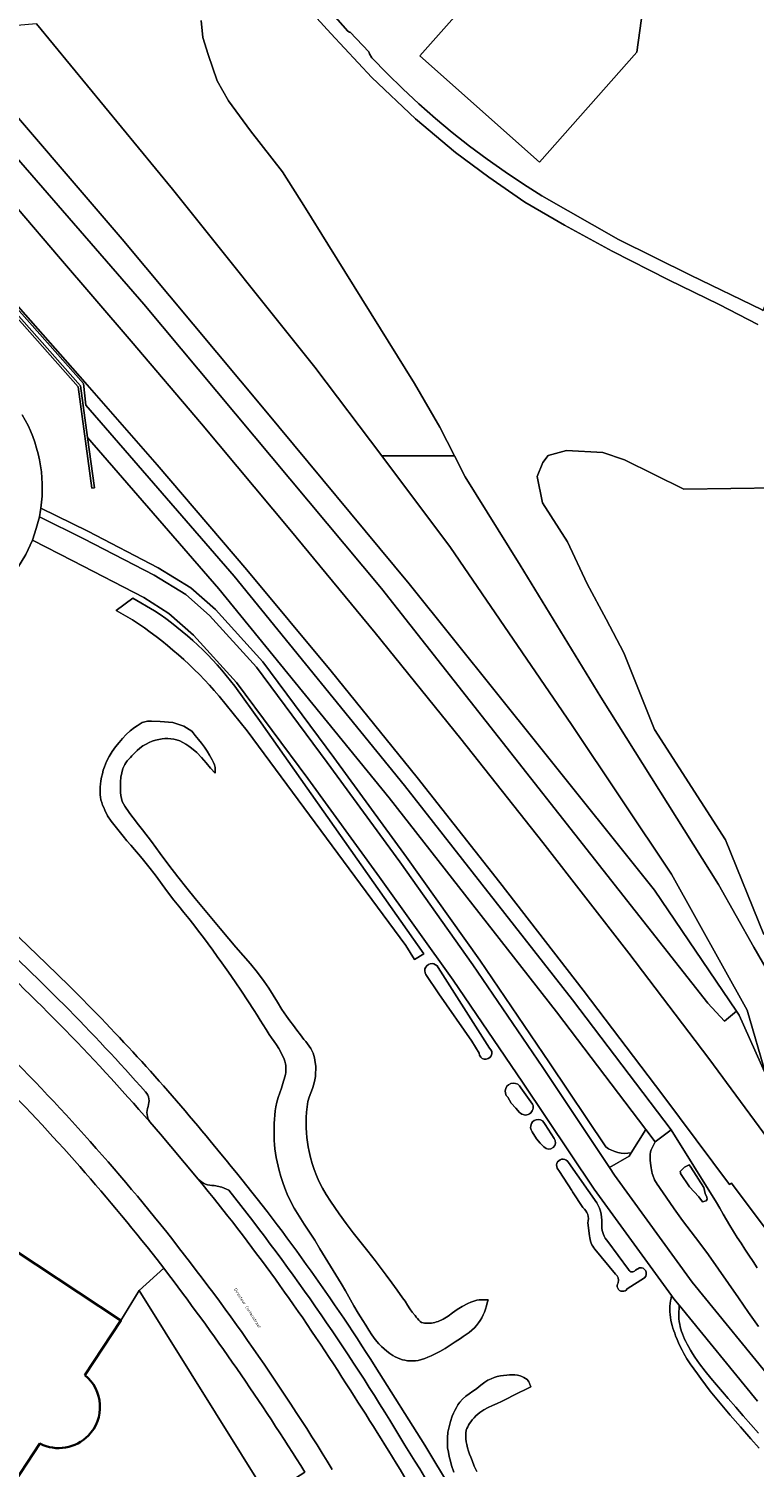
# Model space of a CAD drawing. Header units: metres. Extents: x 197700 to 204338, y 317132 to 325229.
# Tile 897 of 1056: x 203203 to 203291, y 320611 to 320785. Entities that reach past the tile are written whole.
import ezdxf
from ezdxf.enums import TextEntityAlignment as Align

# ---------------------------------------------------------------- set-up
doc = ezdxf.new("R2010")
doc.units = ezdxf.units.M
for name, color, linetype, lineweight in [('B-WE-GR-BEPLANTING_CULTUUR_BODEMBEDEKKER-GV', 90, 'Continuous', 18), ('B-WE-GR-BEPLANTING_CULTUUR_HEESTERS-GV', 90, 'Continuous', 18), ('B-WE-GR-BOS_LOOF-GV', 40, 'Continuous', 13), ('B-WE-IE-TERREINAFSCHEIDING_KUNSTMATIG_MUUR-G', 90, 'IE-TERREINAFSCHEIDING-KUNSTMATIG-DICHT', 18), ('B-WE-IE-TERREINAFSCHEIDING_KUNSTMATIG_MUUR-GV', 90, 'Continuous', 18), ('B-WE-OG-BEBOUWING-GV', 7, 'Continuous', 35), ('B-WE-OG-TERREIN_CULTUURSCHEIDING-GV', 7, 'Continuous', 18), ('B-WE-OG-TOPOGRAFIE-T18', 10, 'Continuous', 18), ('B-WE-OG-WATER-GV', 130, 'Continuous', 18), ('B-WE-OG-WATER_GREPPEL-GV', 160, 'Continuous', 18), ('B-WE-VH-ONVERHARD-GV', 252, 'Continuous', 18), ('B-WE-VH-VERHARDING_ASFALT-GV', 252, 'Continuous', 18), ('B-WE-VH-VERHARDING_BETONSTRAATSTEEN-GV', 252, 'Continuous', 18), ('B-WE-VH-VERHARDING_HALFVERHARDING-GV', 252, 'Continuous', 18), ('B-WE-VH-VERHARDING_TEGEL-GV', 252, 'Continuous', 18)]:
    doc.layers.add(name, color=color, linetype=linetype, lineweight=lineweight)
doc.styles.add('NLCS-ISO-M200-T18', font='NLCS-ISO.ttf', dxfattribs={"height": 0.36})
doc.linetypes.add('IE-TERREINAFSCHEIDING-KUNSTMATIG-DICHT', pattern='A,8,-1,[82,NLCS.SHX,S=0.75,R=90,X=0,Y=0],-1', length=10)

msp = doc.modelspace()

# ---------------------------------------------------------------- linework, layer by layer
at = {"layer": 'B-WE-GR-BEPLANTING_CULTUUR_BODEMBEDEKKER-GV'}
for points in [[(203276.134, 320649.138), (203277.881, 320651.946), (203267.124, 320666.13), (203246.925, 320691.953), (203226.403, 320717.133), (203210.568, 320735.41), (203211.397, 320729.319), (203211.08, 320729.276), (203209.416, 320741.499), (203197.426, 320755.034), (203192.947, 320751.771)], [(203204.93, 320726.873), (203210.58, 320724.082), (203219.095, 320719.675), (203223.018, 320717.27), (203225.978, 320714.663), (203231.709, 320708.33), (203240.247, 320696.809), (203249.043, 320684.808), (203257.859, 320672.374), (203266.278, 320659.977), (203273.05, 320649.861)]]:
    msp.add_lwpolyline(points, dxfattribs=at)
for points in [[(203202.687, 320738.141, -0.1708516), (203204.93, 320726.873)], [(203273.05, 320649.861, 0.2053684), (203276.134, 320649.138)]]:
    msp.add_lwpolyline(points, format="xyb", dxfattribs=at)
at = {"layer": 'B-WE-GR-BEPLANTING_CULTUUR_HEESTERS-GV'}
for points in [[(203219.755, 320635.222), (203216.776, 320632.541), (203216.783, 320632.529)], [(203216.783, 320632.529), (203232.281, 320607.736), (203236.761, 320610.654)]]:
    msp.add_lwpolyline(points, dxfattribs=at)
msp.add_lwpolyline([(203236.761, 320610.654, 0.0234697), (203219.755, 320635.222)], format="xyb", dxfattribs=at)
at = {"layer": 'B-WE-GR-BOS_LOOF-GV'}
for points in [[(203175.145, 320793.706), (203185.135, 320782.92), (203192.118, 320783.53), (203192.323, 320783.717), (203197.369, 320779.534), (203214.753, 320759.302), (203231.857, 320738.799), (203249.35, 320717.733), (203265.072, 320698.15), (203278.934, 320680.83), (203288.805, 320666.219), (203289.124, 320665.746), (203292.404, 320658.485), (203290.102, 320666.352), (203280.982, 320682.745), (203268.916, 320700.796), (203254.345, 320722.141), (203246.031, 320733.185), (203237.972, 320743.89), (203220.825, 320765.315), (203204.404, 320785.262), (203185.439, 320783.654), (203173.651, 320796.207)], [(203291.397, 320749.021), (203286.722, 320751.446), (203280.636, 320754.422), (203273.832, 320757.855), (203268.079, 320760.995), (203263.313, 320763.774), (203258.966, 320766.79), (203254.948, 320769.759), (203250.097, 320773.815), (203244.85, 320778.78), (203239.888, 320784.086), (203233.958, 320790.635)], [(203224.251, 320785.687), (203224.446, 320783.606), (203225.096, 320781.59), (203226.201, 320778.404), (203227.566, 320775.998), (203230.231, 320772.356), (203234.066, 320767.414), (203236.862, 320763.057), (203239.527, 320758.701), (203249.983, 320741.894), (203253.038, 320736.627), (203254.796, 320733.185), (203256.093, 320730.645), (203262.721, 320720.005), (203272.465, 320704.089), (203286.628, 320681.479), (203290.918, 320673.936), (203293.437, 320669.547)], [(203293.437, 320669.547), (203290.918, 320673.936), (203286.628, 320681.479), (203272.465, 320704.089), (203262.721, 320720.005), (203256.093, 320730.645), (203254.796, 320733.185), (203246.031, 320733.185), (203254.345, 320722.141), (203268.916, 320700.796), (203280.982, 320682.745), (203290.102, 320666.352), (203292.404, 320658.485)], [(203299.458, 320729.402), (203282.467, 320729.149), (203275.303, 320732.7), (203272.704, 320733.588), (203268.33, 320733.842), (203266.111, 320733.208), (203265.477, 320732.383), (203264.779, 320730.671), (203265.413, 320727.5), (203268.456, 320722.807), (203270.802, 320717.733), (203273.084, 320713.484), (203275.24, 320709.425), (203278.917, 320700.166), (203287.473, 320686.886), (203292.101, 320675.471)], [(203292.101, 320675.471), (203287.473, 320686.886), (203278.917, 320700.166), (203275.24, 320709.425), (203273.084, 320713.484), (203270.802, 320717.733), (203268.456, 320722.807), (203265.413, 320727.5), (203264.779, 320730.671), (203265.477, 320732.383), (203266.111, 320733.208), (203268.33, 320733.842), (203272.704, 320733.588), (203275.303, 320732.7), (203282.467, 320729.149), (203299.458, 320729.402)]]:
    msp.add_lwpolyline(points, dxfattribs=at)
msp.add_lwpolyline([(203276.802, 320781.849), (203277.7, 320788.299), (203261.512, 320793.699), (203250.625, 320781.399), (203265.079, 320768.605)], close=True, dxfattribs=at)
at = {"layer": 'B-WE-IE-TERREINAFSCHEIDING_KUNSTMATIG_MUUR-G'}
for points in [[(203277.881, 320651.946), (203267.124, 320666.13), (203246.925, 320691.953), (203226.403, 320717.133), (203210.568, 320735.41)], [(203279.009, 320650.459), (203277.881, 320651.946)], [(203279.009, 320650.459), (203280.921, 320651.909)]]:
    msp.add_lwpolyline(points, dxfattribs=at)
at = {"layer": 'B-WE-IE-TERREINAFSCHEIDING_KUNSTMATIG_MUUR-GV'}
msp.add_lwpolyline([(203168.03, 320788.217), (203197.426, 320755.034), (203209.416, 320741.499), (203211.08, 320729.276), (203211.397, 320729.319), (203210.568, 320735.41), (203209.72, 320741.638), (203168.272, 320788.427), (203167.964, 320788.789), (203166.907, 320789.949), (203166.672, 320789.731), (203167.724, 320788.578)], close=True, dxfattribs=at)
at = {"layer": 'B-WE-OG-BEBOUWING-GV'}
for points in [[(203186.353, 320647.581), (203177.19, 320633.68), (203170.575, 320623.645), (203165.859, 320626.758), (203163.635, 320623.413), (203171.864, 320617.976), (203185.44, 320609.006), (203178.966, 320599.189), (203182.563, 320596.813), (203180.411, 320593.365), (203184.328, 320590.781), (203186.5, 320589.363), (203188.723, 320592.744), (203189.5, 320593.926), (203190.578, 320593.218), (203195.569, 320600.817), (203194.499, 320601.519), (203195.19, 320602.564), (203199.158, 320608.569), (203200.577, 320607.633), (203200.907, 320608.134), (203204.828, 320614.082)], [(203210.233, 320622.334), (203214.589, 320628.923), (203189.028, 320645.813), (203187.249, 320646.989), (203186.353, 320647.581)]]:
    msp.add_lwpolyline(points, dxfattribs=at)
for points in [[(203210.665, 320615.055, 0.4418038), (203210.233, 320622.334)], [(203204.828, 320614.082, 0.3287401), (203210.665, 320615.055)]]:
    msp.add_lwpolyline(points, format="xyb", dxfattribs=at)
at = {"layer": 'B-WE-OG-TERREIN_CULTUURSCHEIDING-GV'}
for points in [[(203230.572, 320801.447), (203230.482, 320801.322), (203230.344, 320801.048), (203230.249, 320800.755), (203230.201, 320800.451), (203230.2, 320800.144), (203230.246, 320799.84), (203231.701, 320796.911), (203232.952, 320794.77), (203234.208, 320793.234), (203241.945, 320784.375), (203242.135, 320784.276), (203242.238, 320784.247)], [(203242.238, 320784.247), (203244.49, 320781.891), (203244.582, 320781.655), (203244.853, 320781.185), (203246.693, 320779.28), (203248.583, 320777.425), (203250.523, 320775.621), (203252.51, 320773.871), (203254.544, 320772.174), (203256.623, 320770.533), (203258.745, 320768.948), (203260.909, 320767.421), (203263.114, 320765.952), (203265.357, 320764.543), (203274.6, 320759.264), (203283.276, 320754.963), (203291.91, 320750.768), (203292.029, 320750.704), (203298.129, 320766.958), (203320.648, 320764.062), (203322.538, 320778.754), (203338.124, 320794.612)], [(203167.194, 320790.215), (203174.763, 320781.822), (203180.839, 320774.983), (203191.333, 320763.092), (203201.403, 320751.694), (203210.063, 320741.916), (203210.374, 320739.3), (203228.241, 320718.677), (203248.801, 320693.451), (203269.025, 320667.595), (203280.921, 320651.909), (203286.414, 320643.164), (203286.813, 320642.458), (203287.211, 320641.757), (203287.611, 320641.063), (203288.017, 320640.38), (203288.459, 320639.664), (203288.911, 320638.952), (203289.372, 320638.239), (203289.838, 320637.526), (203290.307, 320636.814), (203290.814, 320636.048), (203291.328, 320635.285)], [(203355.338, 320547.19), (203348.709, 320557.682), (203340.491, 320570.522), (203332.573, 320582.627), (203323.528, 320595.986), (203314.532, 320608.978), (203305.253, 320622.194), (203296.253, 320634.742), (203288.228, 320645.483), (203287.957, 320645.31), (203279.953, 320656.104), (203270.342, 320668.772), (203260.261, 320681.752), (203250.314, 320694.387), (203239.927, 320707.225), (203229.754, 320719.455), (203218.97, 320732.079), (203210.235, 320742.078), (203201.604, 320751.877), (203191.525, 320763.183), (203180.938, 320775.076), (203174.832, 320781.89), (203167.276, 320790.292)], [(203204.404, 320785.262), (203220.825, 320765.315), (203237.972, 320743.89), (203246.031, 320733.185), (203254.796, 320733.185), (203253.038, 320736.627), (203249.983, 320741.894), (203239.527, 320758.701), (203236.862, 320763.057), (203234.066, 320767.414), (203230.231, 320772.356), (203227.566, 320775.998), (203226.201, 320778.404), (203225.096, 320781.59), (203224.446, 320783.606), (203224.251, 320785.687)], [(203292.404, 320658.485), (203289.124, 320665.746), (203288.805, 320666.219), (203287.364, 320665.012), (203285.357, 320667.169), (203246.011, 320717.194), (203217.369, 320751.47), (203195.332, 320776.8)], [(203197.273, 320768.614), (203207.053, 320757.235), (203215.818, 320747.014), (203224.289, 320737.038), (203234.966, 320724.29), (203245.251, 320711.823), (203255.591, 320699.055), (203265.451, 320686.555), (203275.848, 320673.219), (203285.489, 320660.517), (203293.69, 320649.369)], [(203273.05, 320649.861), (203266.278, 320659.977), (203257.859, 320672.374), (203249.043, 320684.808), (203240.247, 320696.809), (203231.709, 320708.33), (203225.978, 320714.663), (203223.018, 320717.27), (203219.095, 320719.675), (203210.58, 320724.082), (203204.93, 320726.873)], [(203204.751, 320725.846), (203210.129, 320723.19), (203218.603, 320718.804), (203222.422, 320716.463), (203225.275, 320713.95), (203230.935, 320707.695), (203239.442, 320696.216), (203248.232, 320684.223), (203257.037, 320671.804), (203265.449, 320659.418), (203273.502, 320647.387), (203275.879, 320648.729), (203276.134, 320649.138)], [(203203.918, 320722.998), (203203.103, 320721.268), (203202.101, 320719.642), (203201.878, 320719.81), (203188.833, 320700.356), (203183.966, 320693.094), (203184.271, 320691.08), (203184.961, 320690.524), (203194.165, 320682.52), (203201.223, 320676.166), (203205.623, 320671.947), (203208.343, 320669.259)], [(203291.534, 320613.516), (203290.527, 320614.668), (203289.296, 320616.092), (203288.061, 320617.515), (203286.844, 320618.951), (203285.661, 320620.414), (203284.532, 320621.917), (203284.102, 320622.51), (203283.67, 320623.103), (203283.249, 320623.704), (203282.849, 320624.316), (203282.48, 320624.946), (203282.258, 320625.365), (203282.045, 320625.79), (203281.842, 320626.22), (203281.653, 320626.656), (203281.477, 320627.097), (203281.365, 320627.396), (203281.256, 320627.698), (203281.155, 320628.002), (203281.063, 320628.309), (203280.985, 320628.618), (203280.913, 320628.956), (203280.851, 320629.298), (203280.803, 320629.643), (203280.773, 320629.988), (203280.763, 320630.332), (203280.779, 320630.653), (203280.817, 320630.973), (203280.867, 320631.294), (203280.921, 320631.614), (203280.969, 320631.935), (203271.673, 320644.757), (203262.993, 320657.653), (203254.662, 320669.958), (203245.786, 320682.393), (203237.124, 320694.264), (203228.538, 320705.85), (203223.344, 320711.559), (203220.378, 320714.175), (203217.337, 320716.102), (203208.803, 320720.524), (203203.918, 320722.998)], [(203215.967, 320713.426), (203214.01, 320714.529), (203216.031, 320716.001), (203218.647, 320714.505)], [(203228.321, 320705.406), (203231.484, 320700.985), (203251.13, 320673.121), (203249.979, 320672.448), (203248.945, 320674.141), (203229.829, 320700.02), (203226.416, 320704.224)], [(203208.343, 320669.259), (203205.623, 320671.947), (203201.223, 320676.166), (203194.165, 320682.52), (203184.961, 320690.524), (203184.271, 320691.08)], [(203257.783, 320661.146), (203256.91, 320662.592), (203252.926, 320668.304), (203251.357, 320670.652)], [(203252.836, 320671.482), (203259.051, 320661.769)], [(203198.343, 320659.518), (203189.028, 320645.813), (203214.589, 320628.923), (203216.783, 320632.529)], [(203262.815, 320656.982), (203264.231, 320655)], [(203262.665, 320654.026), (203262.213, 320654.538), (203261.633, 320655.148), (203261.242, 320655.845)], [(203218.074, 320652.866), (203219.344, 320651.391), (203220.605, 320649.908), (203222.265, 320647.951), (203223.905, 320645.977)], [(203265.597, 320649.847), (203265.155, 320650.295), (203264.702, 320650.83), (203264.181, 320651.685)], [(203265.732, 320652.577), (203266.832, 320650.889)], [(203291.478, 320628.189), (203290.249, 320629.907), (203289.042, 320631.641), (203287.845, 320633.383), (203286.644, 320635.121), (203285.426, 320636.847), (203284.399, 320638.236), (203283.35, 320639.609), (203282.303, 320640.983), (203281.285, 320642.377), (203280.323, 320643.808), (203279.972, 320644.323), (203279.604, 320644.832), (203279.441, 320645.07), (203279.252, 320645.349), (203278.948, 320645.885), (203278.726, 320646.452), (203278.669, 320646.667), (203278.62, 320646.885), (203278.579, 320647.106), (203278.544, 320647.328), (203278.468, 320647.896), (203278.427, 320648.246), (203278.403, 320648.597), (203278.41, 320648.942), (203278.462, 320649.276), (203278.539, 320649.519), (203278.644, 320649.757), (203278.766, 320649.991), (203278.892, 320650.224), (203279.009, 320650.459), (203277.881, 320651.946), (203276.134, 320649.138), (203275.879, 320648.729), (203273.502, 320647.387), (203274.126, 320646.455), (203283.49, 320633.551), (203293.643, 320621.099)], [(203225.363, 320650.579), (203226.64, 320649.009)], [(203226.64, 320649.009), (203225.363, 320650.579)], [(203268.543, 320647.961), (203271.962, 320643.115)], [(203270.304, 320642.537), (203269.062, 320644.421), (203268.969, 320644.599), (203267.481, 320646.875), (203267.199, 320647.3)], [(203225.827, 320645.198), (203226.744, 320644.997), (203227.608, 320644.626)], [(203271.112, 320639.135), (203270.889, 320640.71)], [(203274.209, 320634.512), (203271.749, 320637.514)], [(203273.31, 320638.46), (203275.814, 320635.064)], [(203216.783, 320632.529), (203216.776, 320632.541), (203219.755, 320635.222), (203219.348, 320635.754), (203218.94, 320636.285)], [(203277.728, 320634.087), (203275.641, 320632.733)], [(203276.623, 320634.976), (203277.118, 320635.27)], [(203236.761, 320610.654), (203232.281, 320607.736), (203216.783, 320632.529), (203214.589, 320628.923), (203210.233, 320622.334)], [(203291.353, 320619.185), (203281.897, 320630.756), (203281.894, 320630.357), (203281.881, 320629.956), (203281.874, 320629.555), (203281.883, 320629.156), (203281.923, 320628.762), (203281.975, 320628.466), (203282.04, 320628.171), (203282.117, 320627.879), (203282.204, 320627.589), (203282.301, 320627.304), (203282.422, 320626.991), (203282.558, 320626.682), (203282.706, 320626.378), (203282.861, 320626.078), (203283.02, 320625.781), (203283.266, 320625.351), (203283.53, 320624.931), (203283.806, 320624.518), (203284.089, 320624.11), (203284.375, 320623.704), (203285.022, 320622.833), (203285.705, 320621.989), (203286.41, 320621.161), (203287.123, 320620.34), (203287.831, 320619.515), (203288.731, 320618.46), (203289.639, 320617.413), (203290.552, 320616.369), (203291.467, 320615.327)], [(203245.241, 320623.376), (203251.251, 320613.912), (203254.446, 320608.548)], [(203254.446, 320608.548), (203251.251, 320613.912), (203245.241, 320623.376)], [(203257.493, 320610.701), (203257.202, 320611.372), (203256.932, 320612.05), (203256.785, 320612.429), (203256.636, 320612.809), (203256.498, 320613.192), (203256.381, 320613.58), (203256.295, 320613.972), (203256.238, 320614.315), (203256.19, 320614.665), (203256.164, 320615.017), (203256.175, 320615.362), (203256.236, 320615.692), (203256.309, 320615.904), (203256.404, 320616.114), (203256.516, 320616.319), (203256.638, 320616.517), (203256.766, 320616.708), (203256.958, 320616.961), (203257.171, 320617.201), (203257.401, 320617.428), (203257.64, 320617.643), (203257.885, 320617.847), (203258.36, 320618.176), (203258.875, 320618.451), (203259.414, 320618.694), (203259.958, 320618.928), (203260.492, 320619.176), (203261.195, 320619.527), (203261.899, 320619.874), (203264.015, 320620.911), (203263.96, 320621.063), (203263.91, 320621.219), (203263.857, 320621.373), (203263.794, 320621.519), (203263.714, 320621.649), (203263.56, 320621.81), (203263.371, 320621.947), (203263.161, 320622.062), (203262.94, 320622.158), (203262.723, 320622.24), (203262.42, 320622.321), (203262.101, 320622.363), (203261.775, 320622.375), (203261.447, 320622.367), (203261.126, 320622.348), (203260.738, 320622.31), (203260.349, 320622.247), (203259.964, 320622.16), (203259.588, 320622.047), (203259.226, 320621.909), (203258.848, 320621.719), (203258.487, 320621.489), (203258.138, 320621.233), (203257.794, 320620.968), (203257.451, 320620.706), (203257.028, 320620.404), (203256.599, 320620.103), (203256.182, 320619.79), (203255.795, 320619.451), (203255.454, 320619.075), (203255.234, 320618.766), (203255.034, 320618.438), (203254.853, 320618.095), (203254.689, 320617.744), (203254.541, 320617.392), (203254.321, 320616.768), (203254.15, 320616.118), (203254.029, 320615.455), (203253.962, 320614.788), (203253.949, 320614.129), (203253.988, 320613.592), (203254.071, 320613.054), (203254.185, 320612.517), (203254.32, 320611.983), (203254.462, 320611.456), (203254.716, 320610.635)], [(203254.716, 320610.635), (203254.462, 320611.456), (203254.32, 320611.983), (203254.185, 320612.517), (203254.071, 320613.054), (203253.988, 320613.592), (203253.949, 320614.129), (203253.962, 320614.788), (203254.029, 320615.455), (203254.15, 320616.118), (203254.321, 320616.768), (203254.541, 320617.392), (203254.689, 320617.744), (203254.853, 320618.095), (203255.034, 320618.438), (203255.234, 320618.766), (203255.454, 320619.075), (203255.795, 320619.451), (203256.182, 320619.79), (203256.599, 320620.103), (203257.028, 320620.404), (203257.451, 320620.706), (203257.794, 320620.968), (203258.138, 320621.233), (203258.487, 320621.489), (203258.848, 320621.719), (203259.226, 320621.909), (203259.588, 320622.047), (203259.964, 320622.16), (203260.349, 320622.247), (203260.738, 320622.31), (203261.126, 320622.348), (203261.447, 320622.367), (203261.775, 320622.375), (203262.101, 320622.363), (203262.42, 320622.321), (203262.723, 320622.24), (203262.94, 320622.158), (203263.161, 320622.062), (203263.371, 320621.947), (203263.56, 320621.81), (203263.714, 320621.649), (203263.794, 320621.519), (203263.857, 320621.373), (203263.91, 320621.219), (203263.96, 320621.063), (203264.015, 320620.911), (203261.899, 320619.874), (203261.195, 320619.527), (203260.492, 320619.176), (203259.958, 320618.928), (203259.414, 320618.694), (203258.875, 320618.451), (203258.36, 320618.176), (203257.885, 320617.847), (203257.64, 320617.643), (203257.401, 320617.428), (203257.171, 320617.201), (203256.958, 320616.961), (203256.766, 320616.708), (203256.638, 320616.517), (203256.516, 320616.319), (203256.404, 320616.114), (203256.309, 320615.904), (203256.236, 320615.692), (203256.175, 320615.362), (203256.164, 320615.017), (203256.19, 320614.665), (203256.238, 320614.315), (203256.295, 320613.972), (203256.381, 320613.58), (203256.498, 320613.192), (203256.636, 320612.809), (203256.785, 320612.429), (203256.932, 320612.05), (203257.202, 320611.372), (203257.493, 320610.701)], [(203204.828, 320614.082), (203200.907, 320608.134), (203208.288, 320603.011), (203207.951, 320602.525), (203195.406, 320583.585), (203196.565, 320582.818), (203200.459, 320588.766), (203205.031, 320585.747), (203206.262, 320587.63), (203209.678, 320585.397), (203211.094, 320584.561), (203208.951, 320581.247), (203212.457, 320578.778), (203209.503, 320573.904), (203214.833, 320570.471), (203246.59, 320589.541), (203247.317, 320592.699), (203243.306, 320599.924), (203239.017, 320606.989)]]:
    msp.add_lwpolyline(points, dxfattribs=at)
for points in [[(203277.7, 320788.299), (203276.802, 320781.849), (203265.079, 320768.605), (203250.625, 320781.399), (203261.512, 320793.699)], [(203166.907, 320789.949), (203167.964, 320788.789), (203168.272, 320788.427), (203209.72, 320741.638), (203210.568, 320735.41), (203226.403, 320717.133), (203246.925, 320691.953), (203267.124, 320666.13), (203277.881, 320651.946), (203279.009, 320650.459), (203280.921, 320651.909), (203269.025, 320667.595), (203248.801, 320693.451), (203228.241, 320718.677), (203210.374, 320739.3), (203210.063, 320741.916), (203201.403, 320751.694), (203191.333, 320763.092), (203180.839, 320774.983), (203174.763, 320781.822), (203167.194, 320790.215)], [(203212.118, 320692.012), (203212.184, 320691.696), (203212.275, 320691.384), (203212.386, 320691.075), (203212.509, 320690.771), (203212.637, 320690.472), (203212.988, 320689.792), (203213.413, 320689.149), (203213.885, 320688.529), (203214.377, 320687.923), (203214.863, 320687.318), (203215.306, 320686.77), (203215.765, 320686.234), (203216.231, 320685.703), (203216.695, 320685.172), (203217.149, 320684.632), (203217.934, 320683.646), (203218.698, 320682.643), (203220.209, 320680.623), (203220.976, 320679.623), (203221.57, 320678.873), (203222.171, 320678.127), (203222.772, 320677.383), (203223.369, 320676.634), (203223.956, 320675.879), (203224.529, 320675.121), (203225.095, 320674.358), (203225.656, 320673.59), (203226.212, 320672.82), (203226.764, 320672.046), (203227.563, 320670.911), (203228.354, 320669.77), (203229.134, 320668.621), (203229.904, 320667.466), (203230.662, 320666.303), (203231.027, 320665.73), (203231.387, 320665.155), (203231.745, 320664.578), (203232.105, 320664.002), (203232.468, 320663.429), (203232.756, 320663), (203233.056, 320662.577), (203233.351, 320662.153), (203233.629, 320661.719), (203233.875, 320661.268), (203234.007, 320661.001), (203234.139, 320660.73), (203234.26, 320660.455), (203234.36, 320660.176), (203234.429, 320659.891), (203234.458, 320659.686), (203234.474, 320659.477), (203234.478, 320659.267), (203234.473, 320659.057), (203234.458, 320658.849), (203234.418, 320658.578), (203234.355, 320658.31), (203234.277, 320658.044), (203234.195, 320657.778), (203234.117, 320657.512), (203233.947, 320656.949), (203233.757, 320656.39), (203233.566, 320655.832), (203233.396, 320655.27), (203233.265, 320654.7), (203233.189, 320654.203), (203233.135, 320653.701), (203233.1, 320653.195), (203233.078, 320652.689), (203233.064, 320652.184), (203233.057, 320651.67), (203233.06, 320651.156), (203233.076, 320650.641), (203233.106, 320650.128), (203233.155, 320649.618), (203233.225, 320649.091), (203233.315, 320648.566), (203233.42, 320648.042), (203233.54, 320647.523), (203233.671, 320647.007), (203233.877, 320646.289), (203234.111, 320645.576), (203234.37, 320644.871), (203234.651, 320644.176), (203234.951, 320643.493), (203235.471, 320642.475), (203236.062, 320641.49), (203236.692, 320640.526), (203237.333, 320639.566), (203237.954, 320638.596), (203238.593, 320637.559), (203239.235, 320636.524), (203239.875, 320635.489), (203240.512, 320634.451), (203241.141, 320633.408), (203241.662, 320632.513), (203242.68, 320630.708), (203243.202, 320629.813), (203243.748, 320628.934), (203244.114, 320628.351), (203244.476, 320627.761), (203244.851, 320627.182), (203245.254, 320626.628), (203245.701, 320626.114), (203246.007, 320625.804), (203246.326, 320625.501), (203246.658, 320625.213), (203247.007, 320624.948), (203247.372, 320624.717), (203247.65, 320624.566), (203247.938, 320624.426), (203248.233, 320624.302), (203248.534, 320624.2), (203248.838, 320624.125), (203249.148, 320624.079), (203249.466, 320624.058), (203249.787, 320624.06), (203250.106, 320624.081), (203250.418, 320624.121), (203250.822, 320624.211), (203251.22, 320624.345), (203251.612, 320624.508), (203251.999, 320624.686), (203252.381, 320624.864), (203253.036, 320625.188), (203253.675, 320625.549), (203254.3, 320625.937), (203254.913, 320626.344), (203255.517, 320626.762), (203255.874, 320627.005), (203256.234, 320627.247), (203256.587, 320627.498), (203256.921, 320627.767), (203257.227, 320628.062), (203257.467, 320628.341), (203257.692, 320628.637), (203257.901, 320628.947), (203258.092, 320629.268), (203258.265, 320629.594), (203258.419, 320629.946), (203258.545, 320630.312), (203258.657, 320630.685), (203258.764, 320631.06), (203258.879, 320631.431), (203258.604, 320631.425), (203258.327, 320631.425), (203258.051, 320631.423), (203257.777, 320631.407), (203257.509, 320631.37), (203257.14, 320631.272), (203256.78, 320631.134), (203256.426, 320630.97), (203255.731, 320630.617), (203255.145, 320630.27), (203254.588, 320629.862), (203254.035, 320629.449), (203253.464, 320629.083), (203252.85, 320628.818), (203252.647, 320628.757), (203252.441, 320628.699), (203252.233, 320628.649), (203252.023, 320628.612), (203251.814, 320628.592), (203251.615, 320628.586), (203251.412, 320628.588), (203251.21, 320628.605), (203251.016, 320628.641), (203250.838, 320628.704), (203250.656, 320628.818), (203250.493, 320628.972), (203250.342, 320629.15), (203250.197, 320629.336), (203250.051, 320629.514), (203249.723, 320629.922), (203249.423, 320630.352), (203249.137, 320630.794), (203248.854, 320631.239), (203248.56, 320631.675), (203247.908, 320632.583), (203247.246, 320633.483), (203246.576, 320634.378), (203245.229, 320636.163), (203244.362, 320637.286), (203242.599, 320639.512), (203241.74, 320640.64), (203240.919, 320641.795), (203239.866, 320643.324), (203239.357, 320644.1), (203238.886, 320644.895), (203238.471, 320645.715), (203238.174, 320646.408), (203237.905, 320647.117), (203237.666, 320647.839), (203237.459, 320648.569), (203237.287, 320649.304), (203237.179, 320649.865), (203237.089, 320650.432), (203237.019, 320651.002), (203236.968, 320651.573), (203236.938, 320652.144), (203236.926, 320652.78), (203236.935, 320653.419), (203236.97, 320654.058), (203237.037, 320654.692), (203237.14, 320655.317), (203237.282, 320655.846), (203237.473, 320656.367), (203237.676, 320656.885), (203237.857, 320657.406), (203237.978, 320657.938), (203238.032, 320658.351), (203238.068, 320658.77), (203238.083, 320659.191), (203238.072, 320659.61), (203238.03, 320660.023), (203237.984, 320660.306), (203237.926, 320660.591), (203237.855, 320660.873), (203237.767, 320661.148), (203237.661, 320661.412), (203237.499, 320661.713), (203237.304, 320661.998), (203237.089, 320662.274), (203236.868, 320662.547), (203236.655, 320662.824), (203236.237, 320663.385), (203235.809, 320663.94), (203235.38, 320664.493), (203234.956, 320665.05), (203234.544, 320665.615), (203233.99, 320666.444), (203233.464, 320667.293), (203232.947, 320668.147), (203232.419, 320668.994), (203231.861, 320669.819), (203231.055, 320670.884), (203230.206, 320671.917), (203229.332, 320672.932), (203228.452, 320673.943), (203227.585, 320674.963), (203226.573, 320676.176), (203225.558, 320677.386), (203224.545, 320678.598), (203223.54, 320679.816), (203222.548, 320681.044), (203221.457, 320682.435), (203220.383, 320683.839), (203219.318, 320685.251), (203218.255, 320686.664), (203217.188, 320688.074), (203216.865, 320688.49), (203216.538, 320688.902), (203216.213, 320689.317), (203215.896, 320689.736), (203215.593, 320690.166), (203215.41, 320690.428), (203215.222, 320690.689), (203215.043, 320690.955), (203214.882, 320691.228), (203214.754, 320691.511), (203214.648, 320691.861), (203214.58, 320692.228), (203214.541, 320692.604), (203214.525, 320692.982), (203214.524, 320693.354), (203214.541, 320693.888), (203214.591, 320694.432), (203214.685, 320694.968), (203214.836, 320695.482), (203215.053, 320695.957), (203215.197, 320696.186), (203215.36, 320696.407), (203215.538, 320696.62), (203215.724, 320696.827), (203215.912, 320697.029), (203216.221, 320697.347), (203216.545, 320697.656), (203216.886, 320697.946), (203217.243, 320698.208), (203217.617, 320698.434), (203217.979, 320698.612), (203218.359, 320698.767), (203218.752, 320698.895), (203219.15, 320698.992), (203219.548, 320699.055), (203219.895, 320699.082), (203220.249, 320699.087), (203220.603, 320699.068), (203220.952, 320699.022), (203221.289, 320698.948), (203221.674, 320698.813), (203222.047, 320698.629), (203222.41, 320698.411), (203222.761, 320698.176), (203223.103, 320697.937), (203223.74, 320697.417), (203224.319, 320696.823), (203224.865, 320696.186), (203225.403, 320695.538), (203225.957, 320694.912), (203225.958, 320695.054), (203225.963, 320695.196), (203225.965, 320695.338), (203225.962, 320695.478), (203225.95, 320695.617), (203225.878, 320695.926), (203225.758, 320696.225), (203225.608, 320696.517), (203225.444, 320696.803), (203225.283, 320697.086), (203224.985, 320697.587), (203224.655, 320698.07), (203224.302, 320698.538), (203223.934, 320698.996), (203223.56, 320699.447), (203223.292, 320699.784), (203223.138, 320699.981), (203222.154, 320700.581), (203220.847, 320701.021), (203219.339, 320701.131), (203218.289, 320701.197), (203217.8, 320701.186), (203217.14, 320701.04), (203216.56, 320700.646), (203216.206, 320700.414), (203215.704, 320700.013), (203215.23, 320699.572), (203214.784, 320699.103), (203214.366, 320698.62), (203213.94, 320698.082), (203213.539, 320697.514), (203213.174, 320696.921), (203212.856, 320696.307), (203212.595, 320695.675), (203212.461, 320695.27), (203212.347, 320694.855), (203212.252, 320694.434), (203212.178, 320694.008), (203212.126, 320693.583), (203212.098, 320693.27), (203212.078, 320692.953), (203212.071, 320692.636), (203212.083, 320692.322)], [(203212.118, 320692.012), (203212.083, 320692.322), (203212.071, 320692.636), (203212.078, 320692.953), (203212.098, 320693.27), (203212.126, 320693.583), (203212.178, 320694.008), (203212.252, 320694.434), (203212.347, 320694.855), (203212.461, 320695.27), (203212.595, 320695.675), (203212.856, 320696.307), (203213.174, 320696.921), (203213.539, 320697.514), (203213.94, 320698.082), (203214.366, 320698.62), (203214.784, 320699.103), (203215.23, 320699.572), (203215.704, 320700.013), (203216.206, 320700.414), (203216.56, 320700.646), (203217.14, 320701.04), (203217.8, 320701.186), (203218.289, 320701.197), (203219.339, 320701.131), (203220.847, 320701.021), (203222.154, 320700.581), (203223.138, 320699.981), (203223.292, 320699.784), (203223.56, 320699.447), (203223.934, 320698.996), (203224.302, 320698.538), (203224.655, 320698.07), (203224.985, 320697.587), (203225.283, 320697.086), (203225.444, 320696.803), (203225.608, 320696.517), (203225.758, 320696.225), (203225.878, 320695.926), (203225.95, 320695.617), (203225.962, 320695.478), (203225.965, 320695.338), (203225.963, 320695.196), (203225.958, 320695.054), (203225.957, 320694.912), (203225.403, 320695.538), (203224.865, 320696.186), (203224.319, 320696.823), (203223.74, 320697.417), (203223.103, 320697.937), (203222.761, 320698.176), (203222.41, 320698.411), (203222.047, 320698.629), (203221.674, 320698.813), (203221.289, 320698.948), (203220.952, 320699.022), (203220.603, 320699.068), (203220.249, 320699.087), (203219.895, 320699.082), (203219.548, 320699.055), (203219.15, 320698.992), (203218.752, 320698.895), (203218.359, 320698.767), (203217.979, 320698.612), (203217.617, 320698.434), (203217.243, 320698.208), (203216.886, 320697.946), (203216.545, 320697.656), (203216.221, 320697.347), (203215.912, 320697.029), (203215.724, 320696.827), (203215.538, 320696.62), (203215.36, 320696.407), (203215.197, 320696.186), (203215.053, 320695.957), (203214.836, 320695.482), (203214.685, 320694.968), (203214.591, 320694.432), (203214.541, 320693.888), (203214.524, 320693.354), (203214.525, 320692.982), (203214.541, 320692.604), (203214.58, 320692.228), (203214.648, 320691.861), (203214.754, 320691.511), (203214.882, 320691.228), (203215.043, 320690.955), (203215.222, 320690.689), (203215.41, 320690.428), (203215.593, 320690.166), (203215.896, 320689.736), (203216.213, 320689.317), (203216.538, 320688.902), (203216.865, 320688.49), (203217.188, 320688.074), (203218.255, 320686.664), (203219.318, 320685.251), (203220.383, 320683.839), (203221.457, 320682.435), (203222.548, 320681.044), (203223.54, 320679.816), (203224.545, 320678.598), (203225.558, 320677.386), (203226.573, 320676.176), (203227.585, 320674.963), (203228.452, 320673.943), (203229.332, 320672.932), (203230.206, 320671.917), (203231.055, 320670.884), (203231.861, 320669.819), (203232.419, 320668.994), (203232.947, 320668.147), (203233.464, 320667.293), (203233.99, 320666.444), (203234.544, 320665.615), (203234.956, 320665.05), (203235.38, 320664.493), (203235.809, 320663.94), (203236.237, 320663.385), (203236.655, 320662.824), (203236.868, 320662.547), (203237.089, 320662.274), (203237.304, 320661.998), (203237.499, 320661.713), (203237.661, 320661.412), (203237.767, 320661.148), (203237.855, 320660.873), (203237.926, 320660.591), (203237.984, 320660.306), (203238.03, 320660.023), (203238.072, 320659.61), (203238.083, 320659.191), (203238.068, 320658.77), (203238.032, 320658.351), (203237.978, 320657.938), (203237.857, 320657.406), (203237.676, 320656.885), (203237.473, 320656.367), (203237.282, 320655.846), (203237.14, 320655.317), (203237.037, 320654.692), (203236.97, 320654.058), (203236.935, 320653.419), (203236.926, 320652.78), (203236.938, 320652.144), (203236.968, 320651.573), (203237.019, 320651.002), (203237.089, 320650.432), (203237.179, 320649.865), (203237.287, 320649.304), (203237.459, 320648.569), (203237.666, 320647.839), (203237.905, 320647.117), (203238.174, 320646.408), (203238.471, 320645.715), (203238.886, 320644.895), (203239.357, 320644.1), (203239.866, 320643.324), (203240.919, 320641.795), (203241.74, 320640.64), (203242.599, 320639.512), (203244.362, 320637.286), (203245.229, 320636.163), (203246.576, 320634.378), (203247.246, 320633.483), (203247.908, 320632.583), (203248.56, 320631.675), (203248.854, 320631.239), (203249.137, 320630.794), (203249.423, 320630.352), (203249.723, 320629.922), (203250.051, 320629.514), (203250.197, 320629.336), (203250.342, 320629.15), (203250.493, 320628.972), (203250.656, 320628.818), (203250.838, 320628.704), (203251.016, 320628.641), (203251.21, 320628.605), (203251.412, 320628.588), (203251.615, 320628.586), (203251.814, 320628.592), (203252.023, 320628.612), (203252.233, 320628.649), (203252.441, 320628.699), (203252.647, 320628.757), (203252.85, 320628.818), (203253.464, 320629.083), (203254.035, 320629.449), (203254.588, 320629.862), (203255.145, 320630.27), (203255.731, 320630.617), (203256.426, 320630.97), (203256.78, 320631.134), (203257.14, 320631.272), (203257.509, 320631.37), (203257.777, 320631.407), (203258.051, 320631.423), (203258.327, 320631.425), (203258.604, 320631.425), (203258.879, 320631.431), (203258.764, 320631.06), (203258.657, 320630.685), (203258.545, 320630.312), (203258.419, 320629.946), (203258.265, 320629.594), (203258.092, 320629.268), (203257.901, 320628.947), (203257.692, 320628.637), (203257.467, 320628.341), (203257.227, 320628.062), (203256.921, 320627.767), (203256.587, 320627.498), (203256.234, 320627.247), (203255.874, 320627.005), (203255.517, 320626.762), (203254.913, 320626.344), (203254.3, 320625.937), (203253.675, 320625.549), (203253.036, 320625.188), (203252.381, 320624.864), (203251.999, 320624.686), (203251.612, 320624.508), (203251.22, 320624.345), (203250.822, 320624.211), (203250.418, 320624.121), (203250.106, 320624.081), (203249.787, 320624.06), (203249.466, 320624.058), (203249.148, 320624.079), (203248.838, 320624.125), (203248.534, 320624.2), (203248.233, 320624.302), (203247.938, 320624.426), (203247.65, 320624.566), (203247.372, 320624.717), (203247.007, 320624.948), (203246.658, 320625.213), (203246.326, 320625.501), (203246.007, 320625.804), (203245.701, 320626.114), (203245.254, 320626.628), (203244.851, 320627.182), (203244.476, 320627.761), (203244.114, 320628.351), (203243.748, 320628.934), (203243.202, 320629.813), (203242.68, 320630.708), (203241.662, 320632.513), (203241.141, 320633.408), (203240.512, 320634.451), (203239.875, 320635.489), (203239.235, 320636.524), (203238.593, 320637.559), (203237.954, 320638.596), (203237.333, 320639.566), (203236.692, 320640.526), (203236.062, 320641.49), (203235.471, 320642.475), (203234.951, 320643.493), (203234.651, 320644.176), (203234.37, 320644.871), (203234.111, 320645.576), (203233.877, 320646.289), (203233.671, 320647.007), (203233.54, 320647.523), (203233.42, 320648.042), (203233.315, 320648.566), (203233.225, 320649.091), (203233.155, 320649.618), (203233.106, 320650.128), (203233.076, 320650.641), (203233.06, 320651.156), (203233.057, 320651.67), (203233.064, 320652.184), (203233.078, 320652.689), (203233.1, 320653.195), (203233.135, 320653.701), (203233.189, 320654.203), (203233.265, 320654.7), (203233.396, 320655.27), (203233.566, 320655.832), (203233.757, 320656.39), (203233.947, 320656.949), (203234.117, 320657.512), (203234.195, 320657.778), (203234.277, 320658.044), (203234.355, 320658.31), (203234.418, 320658.578), (203234.458, 320658.849), (203234.473, 320659.057), (203234.478, 320659.267), (203234.474, 320659.477), (203234.458, 320659.686), (203234.429, 320659.891), (203234.36, 320660.176), (203234.26, 320660.455), (203234.139, 320660.73), (203234.007, 320661.001), (203233.875, 320661.268), (203233.629, 320661.719), (203233.351, 320662.153), (203233.056, 320662.577), (203232.756, 320663), (203232.468, 320663.429), (203232.105, 320664.002), (203231.745, 320664.578), (203231.387, 320665.155), (203231.027, 320665.73), (203230.662, 320666.303), (203229.904, 320667.466), (203229.134, 320668.621), (203228.354, 320669.77), (203227.563, 320670.911), (203226.764, 320672.046), (203226.212, 320672.82), (203225.656, 320673.59), (203225.095, 320674.358), (203224.529, 320675.121), (203223.956, 320675.879), (203223.369, 320676.634), (203222.772, 320677.383), (203222.171, 320678.127), (203221.57, 320678.873), (203220.976, 320679.623), (203220.209, 320680.623), (203218.698, 320682.643), (203217.934, 320683.646), (203217.149, 320684.632), (203216.695, 320685.172), (203216.231, 320685.703), (203215.765, 320686.234), (203215.306, 320686.77), (203214.863, 320687.318), (203214.377, 320687.923), (203213.885, 320688.529), (203213.413, 320689.149), (203212.988, 320689.792), (203212.637, 320690.472), (203212.509, 320690.771), (203212.386, 320691.075), (203212.275, 320691.384), (203212.184, 320691.696)]]:
    msp.add_lwpolyline(points, close=True, dxfattribs=at)
for points in [[(203204.93, 320726.873, -0.0146692), (203204.751, 320725.846)], [(203218.647, 320714.505, -0.0837854), (203228.321, 320705.406)], [(203226.416, 320704.224, 0.0712188), (203215.967, 320713.426)], [(203197.281, 320676.978, -0.0269105), (203217.567, 320656.499)], [(203251.357, 320670.652, -1.0499449), (203252.836, 320671.482)], [(203208.343, 320669.259, -0.0263842), (203225.363, 320650.579)], [(203225.363, 320650.579, 0.0263842), (203208.343, 320669.259)], [(203259.051, 320661.769, -1.5004601), (203257.783, 320661.146)], [(203218.94, 320636.285, 0.0292961), (203198.343, 320659.518)], [(203261.242, 320655.845, -1.2046247), (203262.815, 320656.982)], [(203217.567, 320656.499, -0.2824921), (203217.853, 320654.736)], [(203264.231, 320655, -0.8532076), (203262.665, 320654.026)], [(203217.853, 320654.736, 0.2412201), (203218.074, 320652.866)], [(203264.181, 320651.685, -1.1650644), (203265.732, 320652.577)], [(203266.832, 320650.889, -0.9333529), (203265.597, 320649.847)], [(203276.134, 320649.138, -0.2053684), (203273.05, 320649.861)], [(203226.64, 320649.009, -0.0331011), (203245.241, 320623.376)], [(203245.241, 320623.376, 0.0331011), (203226.64, 320649.009)], [(203267.199, 320647.3, -1.0008796), (203268.543, 320647.961)], [(203223.905, 320645.977, 0.2201838), (203225.827, 320645.198)], [(203227.608, 320644.626, -0.03281), (203248.836, 320613.893)], [(203271.962, 320643.115, -0.1564103), (203272.579, 320640.299)], [(203270.889, 320640.71, 0.3066046), (203270.304, 320642.537)], [(203272.579, 320640.299, 0.1930188), (203273.31, 320638.46)], [(203271.749, 320637.514, -0.181985), (203271.112, 320639.135)], [(203274.551, 320633.48, 0.3461292), (203274.209, 320634.512)], [(203275.814, 320635.064, 0.5890925), (203276.623, 320634.976)], [(203277.118, 320635.27, -0.7630809), (203277.728, 320634.087)], [(203275.641, 320632.733, -1.0006618), (203274.551, 320633.48)], [(203210.233, 320622.334, -0.4418038), (203210.665, 320615.055)], [(203210.665, 320615.055, -0.3287401), (203204.828, 320614.082)], [(203248.836, 320613.893, -0.0195345), (203257.846, 320598.331)]]:
    msp.add_lwpolyline(points, format="xyb", dxfattribs=at)
at = {"layer": 'B-WE-OG-WATER-GV'}
msp.add_lwpolyline([(203285.143, 320643.375), (203285.299, 320643.572), (203285.259, 320643.805), (203285.029, 320644.241), (203284.886, 320644.967), (203283.298, 320647.398), (203283.117, 320647.677), (203282.558, 320647.416), (203282.042, 320646.873), (203282.08, 320646.781), (203282.076, 320646.633), (203283.149, 320645.059), (203284.268, 320643.823), (203284.729, 320643.232)], close=True, dxfattribs=at)
at = {"layer": 'B-WE-OG-WATER_GREPPEL-GV'}
for points in [[(203195.332, 320776.8), (203217.369, 320751.47), (203246.011, 320717.194), (203285.357, 320667.169), (203287.364, 320665.012), (203288.805, 320666.219), (203278.934, 320680.83), (203265.072, 320698.15), (203249.35, 320717.733), (203231.857, 320738.799), (203214.753, 320759.302), (203197.369, 320779.534)], [(203218.647, 320714.505), (203216.031, 320716.001), (203214.01, 320714.529), (203215.967, 320713.426)], [(203226.416, 320704.224), (203229.829, 320700.02), (203248.945, 320674.141), (203249.979, 320672.448), (203251.13, 320673.121), (203231.484, 320700.985), (203228.321, 320705.406)], [(203251.357, 320670.652), (203252.926, 320668.304), (203256.91, 320662.592), (203257.783, 320661.146)], [(203259.051, 320661.769), (203252.836, 320671.482)], [(203264.231, 320655), (203262.815, 320656.982)], [(203261.242, 320655.845), (203261.633, 320655.148), (203262.213, 320654.538), (203262.665, 320654.026)], [(203264.181, 320651.685), (203264.702, 320650.83), (203265.155, 320650.295), (203265.597, 320649.847)], [(203266.832, 320650.889), (203265.732, 320652.577)], [(203291.328, 320635.285), (203290.814, 320636.048), (203290.307, 320636.814), (203289.838, 320637.526), (203289.372, 320638.239), (203288.911, 320638.952), (203288.459, 320639.664), (203288.017, 320640.38), (203287.611, 320641.063), (203287.211, 320641.757), (203286.813, 320642.458), (203286.414, 320643.164), (203280.921, 320651.909), (203279.009, 320650.459), (203278.892, 320650.224), (203278.766, 320649.991), (203278.644, 320649.757), (203278.539, 320649.519), (203278.462, 320649.276), (203278.41, 320648.942), (203278.403, 320648.597), (203278.427, 320648.246), (203278.468, 320647.896), (203278.544, 320647.328), (203278.579, 320647.106), (203278.62, 320646.885), (203278.669, 320646.667), (203278.726, 320646.452), (203278.948, 320645.885), (203279.252, 320645.349), (203279.441, 320645.07)], [(203271.962, 320643.115), (203268.543, 320647.961)], [(203267.199, 320647.3), (203267.481, 320646.875), (203268.969, 320644.599), (203269.062, 320644.421), (203270.304, 320642.537)], [(203279.441, 320645.07), (203279.604, 320644.832), (203279.972, 320644.323), (203280.323, 320643.808), (203281.285, 320642.377), (203282.303, 320640.983), (203283.35, 320639.609), (203284.399, 320638.236), (203285.426, 320636.847), (203286.644, 320635.121), (203287.845, 320633.383), (203289.042, 320631.641), (203290.249, 320629.907), (203291.478, 320628.189)], [(203270.889, 320640.71), (203271.112, 320639.135)], [(203271.749, 320637.514), (203274.209, 320634.512)], [(203275.814, 320635.064), (203273.31, 320638.46)], [(203275.641, 320632.733), (203277.728, 320634.087)], [(203277.118, 320635.27), (203276.623, 320634.976)]]:
    msp.add_lwpolyline(points, dxfattribs=at)
for points in [[(203228.321, 320705.406, 0.0837854), (203218.647, 320714.505)], [(203215.967, 320713.426, -0.0712188), (203226.416, 320704.224)], [(203252.836, 320671.482, 1.0499449), (203251.357, 320670.652)], [(203257.783, 320661.146, 1.5004601), (203259.051, 320661.769)], [(203262.815, 320656.982, 1.2046247), (203261.242, 320655.845)], [(203262.665, 320654.026, 0.8532076), (203264.231, 320655)], [(203265.732, 320652.577, 1.1650644), (203264.181, 320651.685)], [(203265.597, 320649.847, 0.9333529), (203266.832, 320650.889)], [(203268.543, 320647.961, 1.0008796), (203267.199, 320647.3)], [(203272.579, 320640.299, 0.1564103), (203271.962, 320643.115)], [(203270.304, 320642.537, -0.3066046), (203270.889, 320640.71)], [(203273.31, 320638.46, -0.1930188), (203272.579, 320640.299)], [(203271.112, 320639.135, 0.181985), (203271.749, 320637.514)], [(203274.209, 320634.512, -0.3461292), (203274.551, 320633.48)], [(203276.623, 320634.976, -0.5890925), (203275.814, 320635.064)], [(203277.728, 320634.087, 0.7630809), (203277.118, 320635.27)], [(203274.551, 320633.48, 1.0006618), (203275.641, 320632.733)]]:
    msp.add_lwpolyline(points, format="xyb", dxfattribs=at)
msp.add_lwpolyline([(203282.042, 320646.873), (203282.558, 320647.416), (203283.117, 320647.677), (203283.298, 320647.398), (203284.886, 320644.967), (203285.029, 320644.241), (203285.259, 320643.805), (203285.299, 320643.572), (203285.143, 320643.375), (203284.729, 320643.232), (203284.268, 320643.823), (203283.149, 320645.059), (203282.076, 320646.633), (203282.08, 320646.781)], close=True, dxfattribs=at)
at = {"layer": 'B-WE-VH-ONVERHARD-GV'}
msp.add_lwpolyline([(203291.467, 320615.327), (203290.552, 320616.369), (203289.639, 320617.413), (203288.731, 320618.46), (203287.831, 320619.515), (203287.123, 320620.34), (203286.41, 320621.161), (203285.705, 320621.989), (203285.022, 320622.833), (203284.375, 320623.704), (203284.089, 320624.11), (203283.806, 320624.518), (203283.53, 320624.931), (203283.266, 320625.351), (203283.02, 320625.781), (203282.861, 320626.078), (203282.706, 320626.378), (203282.558, 320626.682), (203282.422, 320626.991), (203282.301, 320627.304), (203282.204, 320627.589), (203282.117, 320627.879), (203282.04, 320628.171), (203281.975, 320628.466), (203281.923, 320628.762), (203281.883, 320629.156), (203281.874, 320629.555), (203281.881, 320629.956), (203281.894, 320630.357), (203281.897, 320630.756), (203281.246, 320631.553), (203280.969, 320631.935), (203280.921, 320631.614), (203280.867, 320631.294), (203280.817, 320630.973), (203280.779, 320630.653), (203280.763, 320630.332), (203280.773, 320629.988), (203280.803, 320629.643), (203280.851, 320629.298), (203280.913, 320628.956), (203280.985, 320628.618), (203281.063, 320628.309), (203281.155, 320628.002), (203281.256, 320627.698), (203281.365, 320627.396), (203281.477, 320627.097), (203281.653, 320626.656), (203281.842, 320626.22), (203282.045, 320625.79), (203282.258, 320625.365), (203282.48, 320624.946), (203282.849, 320624.316), (203283.249, 320623.704), (203283.67, 320623.103), (203284.102, 320622.51), (203284.532, 320621.917), (203285.661, 320620.414), (203286.844, 320618.951), (203288.061, 320617.515), (203289.296, 320616.092), (203290.527, 320614.668), (203291.534, 320613.516)], dxfattribs=at)
at = {"layer": 'B-WE-VH-VERHARDING_ASFALT-GV'}
for points in [[(203293.69, 320649.369), (203285.489, 320660.517), (203275.848, 320673.219), (203265.451, 320686.555), (203255.591, 320699.055), (203245.251, 320711.823), (203234.966, 320724.29), (203224.289, 320737.038), (203215.818, 320747.014), (203207.053, 320757.235), (203197.273, 320768.614), (203186.915, 320780.552), (203185.039, 320782.596), (203191.869, 320783.187), (203192.129, 320783.21), (203192.118, 320783.53), (203185.135, 320782.92), (203175.145, 320793.706)], [(203167.276, 320790.292), (203174.832, 320781.89), (203180.938, 320775.076), (203191.525, 320763.183), (203201.604, 320751.877), (203210.235, 320742.078), (203218.97, 320732.079), (203229.754, 320719.455), (203239.927, 320707.225), (203250.314, 320694.387), (203260.261, 320681.752), (203270.342, 320668.772), (203279.953, 320656.104), (203287.957, 320645.31), (203288.228, 320645.483), (203296.253, 320634.742), (203305.253, 320622.194), (203314.532, 320608.978), (203323.528, 320595.986), (203332.573, 320582.627), (203340.491, 320570.522), (203348.709, 320557.682), (203355.338, 320547.19)], [(203223.905, 320645.977), (203222.265, 320647.951), (203220.605, 320649.908), (203219.344, 320651.391), (203218.074, 320652.866)]]:
    msp.add_lwpolyline(points, dxfattribs=at)
for points in [[(203218.074, 320652.866, 0.030386), (203195.629, 320675.738)], [(203194.983, 320666.901, -0.032143), (203218.656, 320641.381)], [(203241.749, 320621.277, 0.0310773), (203223.905, 320645.977)], [(203218.656, 320641.381, -0.0326968), (203240.072, 320610.964)], [(203256.055, 320597.373, 0.0203155), (203241.749, 320621.277)]]:
    msp.add_lwpolyline(points, format="xyb", dxfattribs=at)
at = {"layer": 'B-WE-VH-VERHARDING_BETONSTRAATSTEEN-GV'}
for points in [[(203293.643, 320621.099), (203283.49, 320633.551), (203274.126, 320646.455), (203273.502, 320647.387), (203265.449, 320659.418), (203257.037, 320671.804), (203248.232, 320684.223), (203239.442, 320696.216), (203230.935, 320707.695), (203225.275, 320713.95), (203222.422, 320716.463), (203218.603, 320718.804), (203210.129, 320723.19), (203204.751, 320725.846), (203204.378, 320724.409), (203203.918, 320722.998), (203208.803, 320720.524), (203217.337, 320716.102), (203220.378, 320714.175), (203223.344, 320711.559), (203228.538, 320705.85), (203237.124, 320694.264), (203245.786, 320682.393), (203254.662, 320669.958), (203262.993, 320657.653), (203271.673, 320644.757), (203280.969, 320631.935), (203281.246, 320631.553), (203281.897, 320630.756), (203291.353, 320619.185)], [(203227.608, 320644.626), (203226.744, 320644.997), (203225.827, 320645.198)]]:
    msp.add_lwpolyline(points, dxfattribs=at)
for points in [[(203195.629, 320675.738, -0.030386), (203218.074, 320652.866)], [(203217.567, 320656.499, 0.0269105), (203197.281, 320676.978)], [(203217.853, 320654.736, 0.2824921), (203217.567, 320656.499)], [(203218.074, 320652.866, -0.2412201), (203217.853, 320654.736)], [(203223.905, 320645.977, -0.0310773), (203241.749, 320621.277)], [(203225.827, 320645.198, -0.2201838), (203223.905, 320645.977)], [(203248.836, 320613.893, 0.03281), (203227.608, 320644.626)], [(203241.749, 320621.277, -0.0203155), (203256.055, 320597.373)], [(203257.846, 320598.331, 0.0195345), (203248.836, 320613.893)]]:
    msp.add_lwpolyline(points, format="xyb", dxfattribs=at)
at = {"layer": 'B-WE-VH-VERHARDING_HALFVERHARDING-GV'}
for points in [[(203291.91, 320750.768), (203283.276, 320754.963), (203274.6, 320759.264), (203265.357, 320764.543), (203263.114, 320765.952), (203260.909, 320767.421), (203258.745, 320768.948), (203256.623, 320770.533), (203254.544, 320772.174), (203252.51, 320773.871), (203250.523, 320775.621), (203248.583, 320777.425), (203246.693, 320779.28), (203244.853, 320781.185), (203244.582, 320781.655), (203244.49, 320781.891), (203242.238, 320784.247), (203242.135, 320784.276), (203241.945, 320784.375), (203234.208, 320793.234)], [(203233.958, 320790.635), (203239.888, 320784.086), (203244.85, 320778.78), (203250.097, 320773.815), (203254.948, 320769.759), (203258.966, 320766.79), (203263.313, 320763.774), (203268.079, 320760.995), (203273.832, 320757.855), (203280.636, 320754.422), (203286.722, 320751.446), (203291.397, 320749.021)]]:
    msp.add_lwpolyline(points, dxfattribs=at)
at = {"layer": 'B-WE-VH-VERHARDING_TEGEL-GV'}
for points in [[(203204.93, 320726.873, 0.1708516), (203202.687, 320738.141)], [(203204.751, 320725.846, 0.0146692), (203204.93, 320726.873)], [(203218.656, 320641.381, 0.032143), (203194.983, 320666.901)], [(203198.343, 320659.518, -0.0292961), (203218.94, 320636.285)], [(203240.072, 320610.964, 0.0326968), (203218.656, 320641.381)], [(203219.755, 320635.222, -0.0234697), (203236.761, 320610.654)]]:
    msp.add_lwpolyline(points, format="xyb", dxfattribs=at)
for points in [[(203187.367, 320701.338), (203188.833, 320700.356), (203201.878, 320719.81), (203202.101, 320719.642), (203203.103, 320721.268), (203203.918, 320722.998), (203204.378, 320724.409), (203204.751, 320725.846)], [(203218.94, 320636.285), (203219.348, 320635.754), (203219.755, 320635.222)]]:
    msp.add_lwpolyline(points, dxfattribs=at)

# ---------------------------------------------------------------- texts
at = {"layer": 'B-WE-OG-TOPOGRAFIE-T18', "style": 'NLCS-ISO-M200-T18'}
msp.add_text('Directeur Cortenstraat', height=0.36, rotation=302.5, dxfattribs=at).set_placement((203229.858, 320630.422), align=Align.MIDDLE)

doc.saveas('drawing.dxf')
